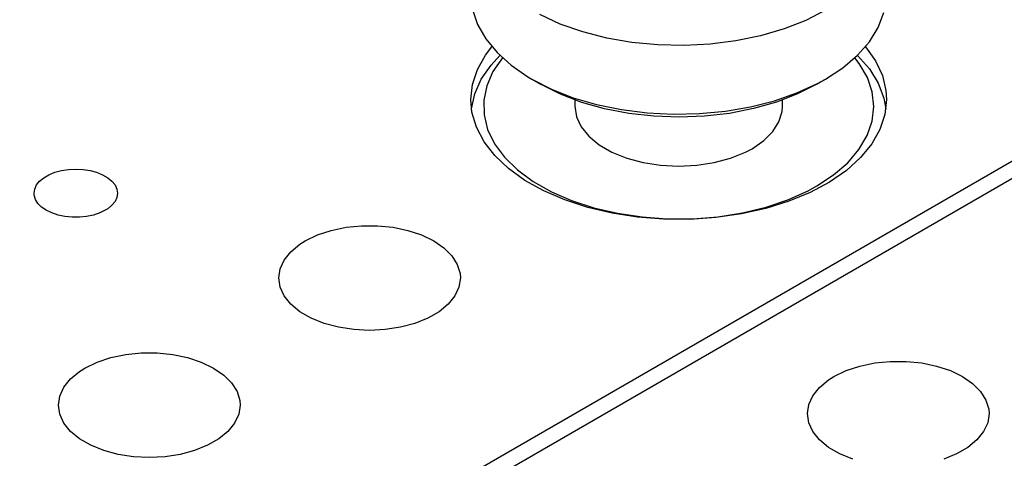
# Model space of a CAD drawing. Header units: inches. Extents: x 3 to 289, y 4 to 291.
# Tile 429 of 634: x 38.77 to 41.14, y 267.44 to 268.5. Entities that reach past the tile are written whole.
import ezdxf

# ---------------------------------------------------------------- set-up
doc = ezdxf.new("R2010")
doc.units = ezdxf.units.IN
doc.header["$LTSCALE"] = 0.5
doc.header["$MEASUREMENT"] = 0
doc.layers.add('DIE', color=7, linetype='Continuous')

msp = doc.modelspace()

# ---------------------------------------------------------------- linework, layer by layer
at = {"layer": 'DIE', "color": 9, "linetype": 'Continuous'}
for p, q in [((39.8582, 268.5226), (39.8702, 268.4867)), ((40.7078, 268.5206), (40.6603, 268.4965)), ((40.8348, 268.4794), (40.8484, 268.5151)), ((40.0693, 268.4875), (40.0198, 268.5102)), ((40.6603, 268.4965), (40.608, 268.476)), ((39.8702, 268.4867), (39.8898, 268.452)), ((40.1235, 268.4687), (40.0693, 268.4875)), ((40.1813, 268.4539), (40.1235, 268.4687)), ((40.608, 268.476), (40.5516, 268.4595)), ((40.8136, 268.445), (40.8348, 268.4794)), ((39.8898, 268.452), (39.9169, 268.4191)), ((40.2418, 268.4435), (40.1813, 268.4539)), ((40.3042, 268.4375), (40.2418, 268.4435)), ((40.4921, 268.4473), (40.4304, 268.4395)), ((40.5516, 268.4595), (40.4921, 268.4473)), ((40.785, 268.4125), (40.8136, 268.445)), ((39.8893, 268.4129), (39.9046, 268.4328)), ((39.9169, 268.4191), (39.951, 268.3883)), ((40.3674, 268.4362), (40.3042, 268.4375)), ((40.4304, 268.4395), (40.3674, 268.4362)), ((40.8039, 268.4328), (40.828, 268.399)), ((39.8697, 268.3782), (39.8893, 268.4129)), ((39.9025, 268.3889), (39.9239, 268.412)), ((39.9299, 268.4063), (39.9072, 268.3734)), ((40.7496, 268.3823), (40.785, 268.4125)), ((40.7891, 268.3925), (40.7785, 268.4063)), ((40.7846, 268.412), (40.8133, 268.3795)), ((40.828, 268.399), (40.8446, 268.3638)), ((39.8577, 268.3423), (39.8697, 268.3782)), ((39.8791, 268.355), (39.9025, 268.3889)), ((39.9072, 268.3734), (39.8921, 268.3391)), ((39.951, 268.3883), (39.9915, 268.3603)), ((40.7078, 268.3549), (40.7496, 268.3823)), ((40.8086, 268.3589), (40.7891, 268.3925)), ((40.8133, 268.3795), (40.8346, 268.3452)), ((39.8632, 268.3196), (39.8791, 268.355)), ((39.9915, 268.3603), (40.0007, 268.3549)), ((40.0007, 268.3549), (40.0219, 268.3426)), ((40.0007, 268.3549), (40.0481, 268.3308)), ((40.6866, 268.3426), (40.7078, 268.3549)), ((40.6887, 268.3444), (40.7078, 268.3549)), ((40.8204, 268.3242), (40.8086, 268.3589)), ((40.8446, 268.3638), (40.8533, 268.3276)), ((39.8537, 268.3059), (39.8577, 268.3423)), ((39.8921, 268.3391), (39.8849, 268.304)), ((40.0235, 268.3417), (40.0219, 268.3426)), ((40.0698, 268.3185), (40.0235, 268.3417)), ((40.0481, 268.3308), (40.1004, 268.3103)), ((40.6391, 268.3218), (40.6887, 268.3444)), ((40.6866, 268.3426), (40.6405, 268.3193)), ((40.8242, 268.2889), (40.8204, 268.3242)), ((40.8346, 268.3452), (40.8483, 268.3095)), ((40.8533, 268.3276), (40.8547, 268.3059)), ((39.8566, 268.2751), (39.8537, 268.3059)), ((39.8552, 268.2834), (39.8632, 268.3196)), ((39.8849, 268.304), (39.8856, 268.2686)), ((40.1209, 268.2989), (40.0698, 268.3185)), ((40.1004, 268.3103), (40.1568, 268.2938)), ((40.1042, 268.3047), (40.1042, 268.2896)), ((40.5272, 268.2881), (40.585, 268.3029)), ((40.5896, 268.2996), (40.5346, 268.2839)), ((40.585, 268.3029), (40.6391, 268.3218)), ((40.6405, 268.3193), (40.5896, 268.2996)), ((40.6042, 268.2896), (40.6042, 268.3047)), ((40.8483, 268.3095), (40.8532, 268.2834)), ((40.8547, 268.3059), (40.8507, 268.2694)), ((41.394, 268.2938), (38.5493, 266.6515)), ((40.1042, 268.2896), (40.108, 268.2645)), ((40.176, 268.2834), (40.1209, 268.2989)), ((40.1568, 268.2938), (40.2164, 268.2815)), ((40.2341, 268.2722), (40.176, 268.2834)), ((40.2164, 268.2815), (40.2781, 268.2737)), ((40.4042, 268.2718), (40.4666, 268.2777)), ((40.4666, 268.2777), (40.5272, 268.2881)), ((40.5346, 268.2839), (40.4766, 268.2725)), ((40.5957, 268.2522), (40.6033, 268.277)), ((40.6033, 268.277), (40.6042, 268.2896)), ((40.8201, 268.2536), (40.8242, 268.2889)), ((39.6454, 267.2434), (41.4027, 268.258)), ((39.8673, 268.2391), (39.8566, 268.2751)), ((39.8856, 268.2686), (39.8943, 268.2336)), ((40.108, 268.2645), (40.1193, 268.2402)), ((40.2942, 268.2654), (40.2341, 268.2722)), ((40.2781, 268.2737), (40.3411, 268.2704)), ((40.3554, 268.2632), (40.2942, 268.2654)), ((40.3411, 268.2704), (40.4042, 268.2718)), ((40.4165, 268.2655), (40.3554, 268.2632)), ((40.4766, 268.2725), (40.4165, 268.2655)), ((40.5808, 268.2286), (40.5957, 268.2522)), ((40.808, 268.2189), (40.8201, 268.2536)), ((40.8507, 268.2694), (40.8388, 268.2336)), ((39.8858, 268.2042), (39.8673, 268.2391)), ((39.8943, 268.2336), (39.9109, 268.1995)), ((40.1193, 268.2402), (40.1377, 268.2174)), ((40.559, 268.2068), (40.5808, 268.2286)), ((40.8388, 268.2336), (40.8191, 268.1989)), ((40.1377, 268.2174), (40.1627, 268.1968)), ((40.531, 268.1875), (40.559, 268.2068)), ((40.7882, 268.1854), (40.808, 268.2189)), ((39.9117, 268.1709), (39.8858, 268.2042)), ((39.9109, 268.1995), (39.9349, 268.167)), ((40.1627, 268.1968), (40.1935, 268.179)), ((40.5149, 268.179), (40.531, 268.1875)), ((40.7611, 268.1537), (40.7882, 268.1854)), ((40.8191, 268.1989), (40.7921, 268.1659)), ((39.9447, 268.1397), (39.9117, 268.1709)), ((39.9349, 268.167), (39.9661, 268.1365)), ((40.1935, 268.179), (40.2292, 268.1646)), ((40.2292, 268.1646), (40.2687, 268.1539)), ((40.4397, 268.1539), (40.4792, 268.1646)), ((40.4792, 268.1646), (40.5149, 268.179)), ((40.7921, 268.1659), (40.758, 268.1351)), ((38.8526, 268.1306), (38.8685, 268.1349)), ((38.8685, 268.1349), (38.8854, 268.1375)), ((38.8854, 268.1375), (38.9029, 268.1384)), ((38.9029, 268.1384), (38.9203, 268.1375)), ((38.9203, 268.1375), (38.9373, 268.1349)), ((38.9373, 268.1349), (38.9531, 268.1306)), ((39.9843, 268.1112), (39.9447, 268.1397)), ((39.9661, 268.1365), (40.0039, 268.1087)), ((40.2687, 268.1539), (40.3108, 268.1474)), ((40.3108, 268.1474), (40.3542, 268.1452)), ((40.3542, 268.1452), (40.3976, 268.1474)), ((40.3976, 268.1474), (40.4397, 268.1539)), ((40.758, 268.1351), (40.7175, 268.1071)), ((40.727, 268.1243), (40.7611, 268.1537)), ((38.8159, 268.1093), (38.8259, 268.1176)), ((38.8259, 268.1176), (38.8383, 268.1248)), ((38.8383, 268.1248), (38.8526, 268.1306)), ((38.9531, 268.1306), (38.9675, 268.1248)), ((38.9675, 268.1248), (38.9799, 268.1176)), ((38.9799, 268.1176), (38.9899, 268.1093)), ((40.0298, 268.0859), (39.9843, 268.1112)), ((40.6866, 268.0977), (40.727, 268.1243)), ((38.8024, 268.0803), (38.8039, 268.0904)), ((38.8039, 268.0904), (38.8085, 268.1002)), ((38.8085, 268.1002), (38.8159, 268.1093)), ((38.9899, 268.1093), (38.9973, 268.1002)), ((38.9973, 268.1002), (39.0019, 268.0904)), ((39.0019, 268.0904), (39.0034, 268.0803)), ((40.0039, 268.1087), (40.0477, 268.0839)), ((40.6174, 268.0647), (40.6658, 268.0864)), ((40.6658, 268.0864), (40.6866, 268.0977)), ((40.7175, 268.1071), (40.6711, 268.0822)), ((38.8028, 268.0753), (38.8024, 268.0803)), ((38.8058, 268.0653), (38.8028, 268.0753)), ((38.8118, 268.0558), (38.8058, 268.0653)), ((39.0019, 268.0703), (38.9973, 268.0605)), ((39.0034, 268.0803), (39.0019, 268.0703)), ((40.0804, 268.064), (40.0298, 268.0859)), ((40.0477, 268.0839), (40.0966, 268.0626)), ((40.1355, 268.046), (40.0804, 268.064)), ((40.0966, 268.0626), (40.15, 268.0452)), ((40.5645, 268.0469), (40.6174, 268.0647)), ((40.6711, 268.0822), (40.6198, 268.0609)), ((38.8206, 268.047), (38.8118, 268.0558)), ((38.8318, 268.0393), (38.8206, 268.047)), ((38.8452, 268.0328), (38.8318, 268.0393)), ((38.974, 268.0393), (38.9605, 268.0328)), ((38.9799, 268.043), (38.974, 268.0393)), ((38.9899, 268.0513), (38.9799, 268.043)), ((38.9973, 268.0605), (38.9899, 268.0513)), ((40.194, 268.0321), (40.1355, 268.046)), ((40.15, 268.0452), (40.2068, 268.0319)), ((40.5641, 268.0436), (40.5052, 268.0304)), ((40.508, 268.0331), (40.5645, 268.0469)), ((40.6198, 268.0609), (40.5641, 268.0436)), ((38.8604, 268.0277), (38.8452, 268.0328)), ((38.8769, 268.0243), (38.8604, 268.0277)), ((38.8941, 268.0225), (38.8769, 268.0243)), ((38.9117, 268.0225), (38.8941, 268.0225)), ((38.9289, 268.0243), (38.9117, 268.0225)), ((38.9454, 268.0277), (38.9289, 268.0243)), ((38.9605, 268.0328), (38.9454, 268.0277)), ((40.255, 268.0227), (40.194, 268.0321)), ((40.2068, 268.0319), (40.2661, 268.023)), ((40.3177, 268.0177), (40.255, 268.0227)), ((40.2661, 268.023), (40.3269, 268.0187)), ((40.3809, 268.0173), (40.3177, 268.0177)), ((40.3269, 268.0187), (40.3882, 268.0189)), ((40.4438, 268.0216), (40.3809, 268.0173)), ((40.3882, 268.0189), (40.4489, 268.0238)), ((40.5052, 268.0304), (40.4438, 268.0216)), ((40.4489, 268.0238), (40.508, 268.0331)), ((39.5176, 267.9907), (39.5534, 267.9982)), ((39.5534, 267.9982), (39.5909, 268.002)), ((39.5909, 268.002), (39.6291, 268.002)), ((39.6291, 268.002), (39.6666, 267.9982)), ((39.6666, 267.9982), (39.7024, 267.9907)), ((39.4553, 267.9655), (39.4845, 267.9797)), ((39.4845, 267.9797), (39.5176, 267.9907)), ((39.7024, 267.9907), (39.7355, 267.9797)), ((39.7355, 267.9797), (39.7647, 267.9655)), ((39.4206, 267.9394), (39.4424, 267.9574)), ((39.4424, 267.9574), (39.4553, 267.9655)), ((39.7647, 267.9655), (39.7892, 267.9486)), ((39.7892, 267.9486), (39.8083, 267.9296)), ((39.4044, 267.9194), (39.4206, 267.9394)), ((39.8083, 267.9296), (39.8213, 267.9089)), ((39.3913, 267.8762), (39.3946, 267.8981)), ((39.3946, 267.8981), (39.4044, 267.9194)), ((39.8213, 267.9089), (39.8279, 267.8872)), ((39.3946, 267.8543), (39.3913, 267.8762)), ((39.8288, 267.8762), (39.8254, 267.8543)), ((39.8279, 267.8872), (39.8288, 267.8762)), ((39.4044, 267.833), (39.3946, 267.8543)), ((39.8254, 267.8543), (39.8156, 267.833)), ((39.4206, 267.8131), (39.4044, 267.833)), ((39.8156, 267.833), (39.7994, 267.8131)), ((39.4424, 267.795), (39.4206, 267.8131)), ((39.7994, 267.8131), (39.7776, 267.795)), ((39.4694, 267.7795), (39.4424, 267.795)), ((39.5006, 267.7668), (39.4694, 267.7795)), ((39.7506, 267.7795), (39.7194, 267.7668)), ((39.7776, 267.795), (39.7506, 267.7795)), ((39.5352, 267.7575), (39.5006, 267.7668)), ((39.572, 267.7518), (39.5352, 267.7575)), ((39.6848, 267.7575), (39.648, 267.7518)), ((39.7194, 267.7668), (39.6848, 267.7575)), ((39.61, 267.7499), (39.572, 267.7518)), ((39.648, 267.7518), (39.61, 267.7499)), ((38.9542, 267.6735), (38.9872, 267.6845)), ((38.9872, 267.6845), (39.0231, 267.692)), ((39.0231, 267.692), (39.0606, 267.6958)), ((39.0606, 267.6958), (39.0987, 267.6958)), ((39.0987, 267.6958), (39.1363, 267.692)), ((39.1363, 267.692), (39.1721, 267.6845)), ((39.1721, 267.6845), (39.2051, 267.6735)), ((38.925, 267.6593), (38.9542, 267.6735)), ((39.2051, 267.6735), (39.2343, 267.6593)), ((40.7573, 267.6531), (40.7903, 267.6641)), ((40.7903, 267.6641), (40.8262, 267.6716)), ((40.8262, 267.6716), (40.8637, 267.6754)), ((40.8637, 267.6754), (40.9019, 267.6754)), ((40.9019, 267.6754), (40.9394, 267.6716)), ((40.9394, 267.6716), (40.9752, 267.6641)), ((40.9752, 267.6641), (41.0083, 267.6531)), ((38.8902, 267.6332), (38.9121, 267.6512)), ((38.9121, 267.6512), (38.925, 267.6593)), ((39.2343, 267.6593), (39.2589, 267.6425)), ((39.2589, 267.6425), (39.2779, 267.6234)), ((40.7152, 267.6308), (40.7281, 267.6389)), ((40.7281, 267.6389), (40.7573, 267.6531)), ((41.0083, 267.6531), (41.0375, 267.6389)), ((41.0375, 267.6389), (41.062, 267.6221)), ((38.8642, 267.592), (38.8741, 267.6132)), ((38.8741, 267.6132), (38.8902, 267.6332)), ((39.2779, 267.6234), (39.291, 267.6027)), ((40.6772, 267.5928), (40.6933, 267.6128)), ((40.6933, 267.6128), (40.7152, 267.6308)), ((41.062, 267.6221), (41.081, 267.603)), ((38.8609, 267.57), (38.8642, 267.592)), ((39.291, 267.6027), (39.2976, 267.581)), ((40.6674, 267.5715), (40.6772, 267.5928)), ((41.081, 267.603), (41.0941, 267.5823)), ((38.8642, 267.5481), (38.8609, 267.57)), ((39.2984, 267.57), (39.2951, 267.5481)), ((39.2976, 267.581), (39.2984, 267.57)), ((40.664, 267.5496), (40.6674, 267.5715)), ((41.0941, 267.5823), (41.1007, 267.5606)), ((38.8741, 267.5268), (38.8642, 267.5481)), ((39.2951, 267.5481), (39.2852, 267.5268)), ((40.6674, 267.5277), (40.664, 267.5496)), ((41.1015, 267.5496), (41.0982, 267.5277)), ((41.1007, 267.5606), (41.1015, 267.5496)), ((38.8902, 267.5069), (38.8741, 267.5268)), ((39.2852, 267.5268), (39.2691, 267.5069)), ((40.6772, 267.5064), (40.6674, 267.5277)), ((41.0982, 267.5277), (41.0884, 267.5064)), ((38.9121, 267.4888), (38.8902, 267.5069)), ((39.2691, 267.5069), (39.2472, 267.4888)), ((40.6933, 267.4865), (40.6772, 267.5064)), ((41.0884, 267.5064), (41.0722, 267.4865)), ((38.9391, 267.4733), (38.9121, 267.4888)), ((38.9703, 267.4606), (38.9391, 267.4733)), ((39.2203, 267.4733), (39.189, 267.4606)), ((39.2472, 267.4888), (39.2203, 267.4733)), ((40.7152, 267.4684), (40.6933, 267.4865)), ((41.0722, 267.4865), (41.0504, 267.4684)), ((39.0049, 267.4513), (38.9703, 267.4606)), ((39.0417, 267.4456), (39.0049, 267.4513)), ((39.1545, 267.4513), (39.1177, 267.4456)), ((39.189, 267.4606), (39.1545, 267.4513)), ((40.7422, 267.4529), (40.7152, 267.4684)), ((40.7734, 267.4402), (40.7422, 267.4529)), ((41.0234, 267.4529), (40.9922, 267.4402)), ((41.0504, 267.4684), (41.0234, 267.4529)), ((39.0797, 267.4437), (39.0417, 267.4456)), ((39.1177, 267.4456), (39.0797, 267.4437))]:
    msp.add_line(p, q, dxfattribs=at)

doc.saveas('drawing.dxf')
